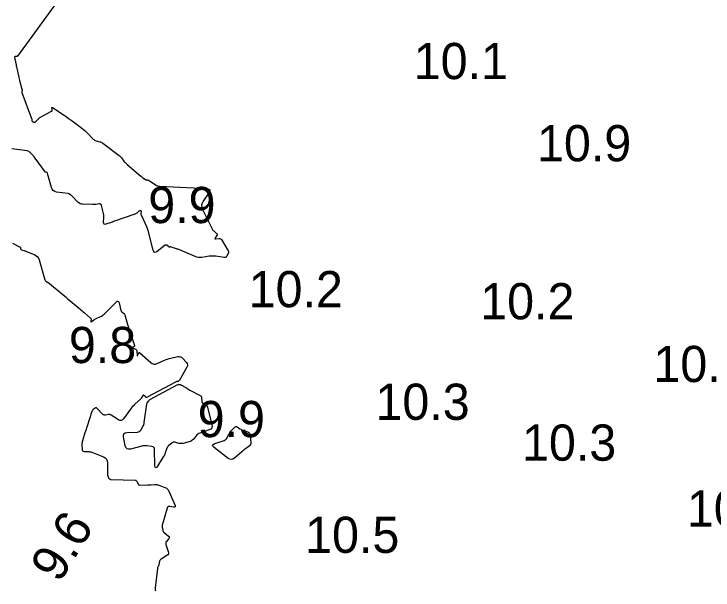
# Model space of a CAD drawing. Extents: x 1023796 to 1112670, y 656573 to 837340.
# Drawn here: x 1101086.1 to 1101182.7, y 687623.8 to 687703.3 of the extents above; entities that cross this region are included whole.
import ezdxf

# ---------------------------------------------------------------- set-up
doc = ezdxf.new("R2010")
doc.units = 0
doc.layers.add('V-CHAN-CONT-10FT', color=7, linetype='Continuous')
doc.layers.add('V-TOPO-SOUN', color=7, linetype='Continuous')

msp = doc.modelspace()

# ---------------------------------------------------------------- linework, layer by layer
at = {"layer": 'V-CHAN-CONT-10FT'}
for points in [[(1101095.64, 687709.961), (1101086.64, 687697.543), (1101086.611, 687697.51), (1101086.576, 687697.486), (1101086.537, 687697.471), (1101086.493, 687697.464), (1101086.307, 687697.458), (1101086.267, 687697.451), (1101086.242, 687697.433), (1101086.23, 687697.403), (1101086.232, 687697.363), (1101086.399, 687696.507), (1101086.431, 687696.349), (1101086.464, 687696.191), (1101086.498, 687696.034), (1101086.533, 687695.877), (1101086.779, 687694.796), (1101086.826, 687694.593), (1101086.875, 687694.39), (1101086.925, 687694.187), (1101086.977, 687693.985), (1101087.277, 687692.828), (1101087.282, 687692.8), (1101087.284, 687692.772), (1101087.283, 687692.745), (1101087.277, 687692.717), (1101087.25, 687692.606), (1101087.245, 687692.579), (1101087.245, 687692.551), (1101087.248, 687692.524), (1101087.256, 687692.497), (1101088.581, 687688.907), (1101088.59, 687688.878), (1101088.596, 687688.848), (1101088.6, 687688.818), (1101088.6, 687688.788), (1101088.595, 687688.666), (1101088.596, 687688.637), (1101088.605, 687688.611), (1101088.619, 687688.587), (1101088.639, 687688.566), (1101088.756, 687688.471), (1101088.785, 687688.452), (1101088.815, 687688.438), (1101088.847, 687688.43), (1101088.882, 687688.427), (1101089.05, 687688.427), (1101089.088, 687688.431), (1101089.123, 687688.442), (1101089.154, 687688.461), (1101089.182, 687688.487), (1101089.469, 687688.819), (1101089.528, 687688.882), (1101089.592, 687688.938), (1101089.661, 687688.989), (1101089.734, 687689.034), (1101091.317, 687689.908), (1101091.367, 687689.944), (1101091.401, 687689.989), (1101091.417, 687690.043), (1101091.418, 687690.105), (1101091.385, 687690.369), (1101091.385, 687690.422), (1101091.401, 687690.45), (1101091.432, 687690.451), (1101091.48, 687690.427), (1101093.067, 687689.365), (1101093.349, 687689.174), (1101093.629, 687688.979), (1101093.905, 687688.781), (1101094.18, 687688.579), (1101095.543, 687687.564), (1101095.732, 687687.417), (1101095.914, 687687.262), (1101096.09, 687687.1), (1101096.259, 687686.931), (1101097.079, 687686.075), (1101097.171, 687685.991), (1101097.272, 687685.922), (1101097.381, 687685.869), (1101097.499, 687685.831), (1101097.99, 687685.709), (1101098.11, 687685.673), (1101098.225, 687685.626), (1101098.334, 687685.567), (1101098.438, 687685.497), (1101100.696, 687683.8), (1101100.781, 687683.731), (1101100.859, 687683.655), (1101100.931, 687683.573), (1101100.996, 687683.484), (1101101.304, 687683.027), (1101101.336, 687682.982), (1101101.372, 687682.939), (1101101.41, 687682.9), (1101101.452, 687682.863), (1101101.624, 687682.721), (1101101.667, 687682.685), (1101101.71, 687682.649), (1101101.752, 687682.613), (1101101.794, 687682.577), (1101103.669, 687680.951), (1101103.736, 687680.894), (1101103.806, 687680.839), (1101103.877, 687680.787), (1101103.95, 687680.737), (1101104.329, 687680.483), (1101104.361, 687680.465), (1101104.395, 687680.45), (1101104.43, 687680.441), (1101104.466, 687680.436), (1101104.629, 687680.423), (1101104.66, 687680.419), (1101104.689, 687680.412), (1101104.718, 687680.401), (1101104.745, 687680.387), (1101104.853, 687680.323), (1101104.88, 687680.307), (1101104.907, 687680.291), (1101104.933, 687680.274), (1101104.959, 687680.256), (1101105.702, 687679.752), (1101105.838, 687679.673), (1101105.981, 687679.613), (1101106.131, 687679.575), (1101106.287, 687679.556), (1101112.786, 687679.224), (1101113.061, 687679.173), (1101113.201, 687679.057), (1101113.205, 687678.876), (1101113.074, 687678.629), (1101112.279, 687677.508), (1101112.124, 687677.225), (1101112.058, 687676.934), (1101112.078, 687676.637), (1101112.187, 687676.333), (1101113.466, 687673.756), (1101113.524, 687673.653), (1101113.59, 687673.556), (1101113.666, 687673.466), (1101113.75, 687673.383), (1101114.135, 687673.036), (1101114.192, 687672.968), (1101114.217, 687672.896), (1101114.21, 687672.821), (1101114.17, 687672.741), (1101113.947, 687672.415), (1101113.91, 687672.346), (1101113.912, 687672.3), (1101113.952, 687672.279), (1101114.03, 687672.281), (1101114.469, 687672.346), (1101114.568, 687672.349), (1101114.655, 687672.324), (1101114.729, 687672.273), (1101114.791, 687672.195), (1101115.726, 687670.654), (1101115.77, 687670.558), (1101115.786, 687670.461), (1101115.775, 687670.364), (1101115.736, 687670.266), (1101115.526, 687669.871), (1101115.467, 687669.787), (1101115.392, 687669.732), (1101115.304, 687669.705), (1101115.201, 687669.707), (1101114.026, 687669.883), (1101113.794, 687669.909)], [(1101113.794, 687669.909), (1101113.561, 687669.918), (1101113.329, 687669.91), (1101113.096, 687669.884), (1101112.113, 687669.739), (1101111.873, 687669.719), (1101111.638, 687669.732), (1101111.407, 687669.777), (1101111.18, 687669.855), (1101108.907, 687670.804), (1101108.798, 687670.848), (1101108.688, 687670.89), (1101108.577, 687670.929), (1101108.466, 687670.966), (1101107.846, 687671.162), (1101107.819, 687671.169), (1101107.792, 687671.173), (1101107.766, 687671.174), (1101107.738, 687671.172), (1101107.629, 687671.157), (1101107.602, 687671.156), (1101107.577, 687671.16), (1101107.553, 687671.17), (1101107.531, 687671.184), (1101107.252, 687671.402), (1101107.198, 687671.434), (1101107.144, 687671.444), (1101107.09, 687671.434), (1101107.036, 687671.403), (1101105.92, 687670.541), (1101105.733, 687670.434), (1101105.581, 687670.429), (1101105.464, 687670.526), (1101105.382, 687670.725), (1101104.67, 687673.444), (1101104.66, 687673.48), (1101104.65, 687673.515), (1101104.639, 687673.551), (1101104.628, 687673.586), (1101104.581, 687673.725), (1101104.568, 687673.76), (1101104.555, 687673.794), (1101104.541, 687673.828), (1101104.527, 687673.862), (1101103.749, 687675.58), (1101103.73, 687675.633), (1101103.718, 687675.687), (1101103.714, 687675.743), (1101103.718, 687675.799), (1101103.755, 687676.067), (1101103.755, 687676.1), (1101103.744, 687676.124), (1101103.723, 687676.14), (1101103.691, 687676.147), (1101103.541, 687676.159), (1101103.504, 687676.158), (1101103.47, 687676.15), (1101103.439, 687676.136), (1101103.409, 687676.114), (1101103.101, 687675.842), (1101103.039, 687675.791), (1101102.972, 687675.748), (1101102.901, 687675.711), (1101102.827, 687675.681), (1101100.052, 687674.723), (1101099.899, 687674.67), (1101099.746, 687674.619), (1101099.594, 687674.568), (1101099.44, 687674.517), (1101098.827, 687674.317), (1101098.694, 687674.293), (1101098.6, 687674.322), (1101098.547, 687674.404), (1101098.533, 687674.539), (1101098.562, 687675.28), (1101098.562, 687675.457), (1101098.549, 687675.632), (1101098.522, 687675.805), (1101098.482, 687675.977), (1101098.223, 687676.922), (1101098.181, 687677.02), (1101098.117, 687677.085), (1101098.032, 687677.117), (1101097.926, 687677.116), (1101097.457, 687677.046), (1101097.34, 687677.031), (1101097.222, 687677.022), (1101097.105, 687677.018), (1101096.986, 687677.019), (1101095.651, 687677.066), (1101095.453, 687677.091), (1101095.272, 687677.152), (1101095.106, 687677.249), (1101094.958, 687677.382), (1101094.196, 687678.201), (1101094.154, 687678.243), (1101094.109, 687678.282), (1101094.061, 687678.317), (1101094.011, 687678.349), (1101093.804, 687678.47), (1101093.752, 687678.497), (1101093.697, 687678.519), (1101093.641, 687678.535), (1101093.582, 687678.546), (1101092.036, 687678.758), (1101091.783, 687678.825), (1101091.581, 687678.95), (1101091.429, 687679.133), (1101091.328, 687679.374), (1101090.861, 687681.016), (1101090.851, 687681.056), (1101090.841, 687681.096), (1101090.833, 687681.136), (1101090.826, 687681.176), (1101090.799, 687681.343), (1101090.789, 687681.378), (1101090.771, 687681.406), (1101090.745, 687681.427), (1101090.711, 687681.44), (1101090.56, 687681.481), (1101090.524, 687681.494), (1101090.491, 687681.513), (1101090.463, 687681.536), (1101090.438, 687681.565), (1101088.928, 687683.64), (1101088.864, 687683.724), (1101088.796, 687683.806), (1101088.726, 687683.884), (1101088.652, 687683.96), (1101088.348, 687684.257), (1101088.269, 687684.324), (1101088.182, 687684.375), (1101088.088, 687684.411), (1101087.986, 687684.432), (1101085.868, 687684.703)], [(1101085.942, 687671.696), (1101086.932, 687671.213), (1101086.969, 687671.189), (1101086.998, 687671.16), (1101087.019, 687671.124), (1101087.031, 687671.082), (1101087.062, 687670.901), (1101087.074, 687670.859), (1101087.095, 687670.827), (1101087.126, 687670.802), (1101087.166, 687670.786), (1101087.505, 687670.695), (1101087.576, 687670.675), (1101087.646, 687670.652), (1101087.715, 687670.627), (1101087.783, 687670.599), (1101089.022, 687670.067), (1101089.231, 687669.951), (1101089.4, 687669.8), (1101089.53, 687669.613), (1101089.62, 687669.391), (1101090.425, 687666.631), (1101090.431, 687666.614), (1101090.439, 687666.598), (1101090.45, 687666.583), (1101090.462, 687666.57), (1101090.515, 687666.517), (1101090.527, 687666.504), (1101090.538, 687666.491), (1101090.548, 687666.476), (1101090.556, 687666.46), (1101090.587, 687666.397), (1101090.596, 687666.382), (1101090.607, 687666.371), (1101090.621, 687666.363), (1101090.637, 687666.357), (1101090.729, 687666.337), (1101090.749, 687666.331), (1101090.769, 687666.323), (1101090.787, 687666.313), (1101090.804, 687666.301), (1101093.396, 687664.204), (1101093.411, 687664.19), (1101093.424, 687664.174), (1101093.435, 687664.156), (1101093.444, 687664.136), (1101093.476, 687664.047), (1101093.483, 687664.032), (1101093.493, 687664.02), (1101093.506, 687664.011), (1101093.521, 687664.005), (1101093.588, 687663.987), (1101093.604, 687663.981), (1101093.62, 687663.974), (1101093.634, 687663.966), (1101093.648, 687663.956), (1101095.227, 687662.641), (1101095.389, 687662.506), (1101095.55, 687662.371), (1101095.711, 687662.235), (1101095.872, 687662.099), (1101096.739, 687661.363), (1101096.779, 687661.32), (1101096.805, 687661.272), (1101096.817, 687661.218), (1101096.814, 687661.159), (1101096.773, 687660.913), (1101096.77, 687660.864), (1101096.783, 687660.84), (1101096.81, 687660.84), (1101096.852, 687660.866), (1101097.178, 687661.114), (1101097.25, 687661.165), (1101097.325, 687661.213), (1101097.403, 687661.255), (1101097.483, 687661.294), (1101098.116, 687661.574), (1101098.246, 687661.639), (1101098.367, 687661.714), (1101098.481, 687661.8), (1101098.588, 687661.897), (1101100.271, 687663.574), (1101100.404, 687663.675), (1101100.512, 687663.691), (1101100.597, 687663.621), (1101100.657, 687663.466), (1101100.916, 687662.417), (1101100.938, 687662.352), (1101100.97, 687662.294), (1101101.013, 687662.242), (1101101.065, 687662.198), (1101101.295, 687662.034), (1101101.348, 687661.99), (1101101.391, 687661.939), (1101101.425, 687661.881), (1101101.449, 687661.816), (1101101.836, 687660.48), (1101101.908, 687660.236), (1101101.983, 687659.992), (1101102.061, 687659.749), (1101102.142, 687659.507), (1101102.8, 687657.574), (1101102.809, 687657.53), (1101102.802, 687657.491), (1101102.78, 687657.459), (1101102.742, 687657.434), (1101102.561, 687657.345), (1101102.527, 687657.322), (1101102.516, 687657.3), (1101102.527, 687657.279), (1101102.561, 687657.257), (1101102.955, 687657.072), (1101103.027, 687657.027), (1101103.079, 687656.97), (1101103.112, 687656.9), (1101103.126, 687656.817), (1101103.159, 687656.213), (1101103.166, 687656.15), (1101103.181, 687656.126), (1101103.202, 687656.144), (1101103.229, 687656.202), (1101103.352, 687656.516), (1101103.387, 687656.578), (1101103.43, 687656.605), (1101103.481, 687656.6), (1101103.539, 687656.56), (1101105.034, 687655.211), (1101105.236, 687655.07), (1101105.449, 687654.999), (1101105.673, 687655), (1101105.909, 687655.072), (1101106.933, 687655.527), (1101107.148, 687655.616), (1101107.366, 687655.694), (1101107.588, 687655.76), (1101107.813, 687655.815), (1101108.787, 687656.028), (1101108.974, 687656.047), (1101109.146, 687656.018), (1101109.303, 687655.941), (1101109.444, 687655.816), (1101109.978, 687655.222), (1101110.082, 687655.07), (1101110.128, 687654.913), (1101110.115, 687654.75), (1101110.043, 687654.58), (1101108.946, 687652.711), (1101108.92, 687652.676), (1101108.889, 687652.649), (1101108.853, 687652.629), (1101108.811, 687652.617), (1101108.633, 687652.585), (1101108.589, 687652.575), (1101108.546, 687652.562), (1101108.505, 687652.546), (1101108.464, 687652.526), (1101104.544, 687650.425), (1101104.48, 687650.401), (1101104.42, 687650.399), (1101104.363, 687650.419), (1101104.31, 687650.461), (1101104.094, 687650.683), (1101104.049, 687650.718), (1101104.008, 687650.726), (1101103.971, 687650.706), (1101103.938, 687650.659), (1101103.814, 687650.418), (1101103.781, 687650.36), (1101103.743, 687650.305), (1101103.701, 687650.253), (1101103.653, 687650.205), (1101102.797, 687649.408), (1101102.642, 687649.256), (1101102.495, 687649.097), (1101102.356, 687648.931), (1101102.225, 687648.758), (1101101.278, 687647.437), (1101101.131, 687647.284), (1101100.969, 687647.211), (1101100.792, 687647.219), (1101100.599, 687647.307), (1101099.571, 687647.965), (1101099.481, 687648.012), (1101099.388, 687648.039), (1101099.291, 687648.047), (1101099.19, 687648.036), (1101098.78, 687647.954), (1101098.681, 687647.945), (1101098.59, 687647.96), (1101098.506, 687647.999), (1101098.429, 687648.062), (1101097.609, 687648.905), (1101097.551, 687648.95), (1101097.491, 687648.969), (1101097.429, 687648.96), (1101097.365, 687648.924), (1101097.104, 687648.726), (1101097.044, 687648.673), (1101096.994, 687648.613), (1101096.954, 687648.546), (1101096.923, 687648.472), (1101096.249, 687646.413), (1101096.175, 687646.185), (1101096.101, 687645.958), (1101096.028, 687645.73), (1101095.955, 687645.502), (1101095.612, 687644.417), (1101095.573, 687644.275), (1101095.547, 687644.131), (1101095.533, 687643.985), (1101095.531, 687643.837), (1101095.551, 687643.216), (1101095.572, 687643.098), (1101095.625, 687643.013), (1101095.711, 687642.961), (1101095.829, 687642.942), (1101096.367, 687642.931), (1101096.5, 687642.923), (1101096.631, 687642.902), (1101096.76, 687642.87), (1101096.886, 687642.826), (1101098.527, 687642.172), (1101098.761, 687642.044), (1101098.928, 687641.87), (1101099.029, 687641.651), (1101099.064, 687641.387), (1101099.076, 687639.784), (1101099.079, 687639.726), (1101099.087, 687639.669), (1101099.099, 687639.612), (1101099.116, 687639.557), (1101099.207, 687639.297), (1101099.222, 687639.263), (1101099.241, 687639.234), (1101099.266, 687639.208), (1101099.295, 687639.186), (1101099.422, 687639.107), (1101099.455, 687639.089), (1101099.489, 687639.076), (1101099.524, 687639.068), (1101099.561, 687639.065), (1101102.879, 687638.961), (1101102.963, 687638.949), (1101103.033, 687638.916), (1101103.09, 687638.863), (1101103.134, 687638.79), (1101103.281, 687638.458), (1101103.325, 687638.386), (1101103.382, 687638.335), (1101103.452, 687638.305), (1101103.536, 687638.296), (1101104.584, 687638.317), (1101104.708, 687638.321), (1101104.832, 687638.326), (1101104.956, 687638.333), (1101105.08, 687638.341), (1101105.575, 687638.379), (1101105.698, 687638.382), (1101105.819, 687638.372), (1101105.938, 687638.349), (1101106.056, 687638.314), (1101106.985, 687637.98), (1101107.165, 687637.896), (1101107.317, 687637.782), (1101107.44, 687637.637), (1101107.535, 687637.463), (1101108.39, 687635.474), (1101108.421, 687635.365), (1101108.403, 687635.293), (1101108.338, 687635.258), (1101108.224, 687635.262), (1101107.673, 687635.35), (1101107.547, 687635.353), (1101107.446, 687635.317), (1101107.369, 687635.241), (1101107.317, 687635.127), (1101106.649, 687632.896), (1101106.625, 687632.795), (1101106.613, 687632.693), (1101106.612, 687632.591), (1101106.624, 687632.487), (1101106.693, 687632.072), (1101106.718, 687631.974), (1101106.76, 687631.885), (1101106.818, 687631.805), (1101106.893, 687631.736), (1101107.503, 687631.261), (1101107.581, 687631.18), (1101107.613, 687631.095), (1101107.599, 687631.004), (1101107.54, 687630.909), (1101107.213, 687630.52), (1101107.146, 687630.42), (1101107.11, 687630.313), (1101107.105, 687630.202), (1101107.131, 687630.084), (1101107.463, 687629.109), (1101107.496, 687628.941), (1101107.475, 687628.793), (1101107.398, 687628.665), (1101107.266, 687628.556), (1101106.479, 687628.066), (1101106.403, 687628.009), (1101106.343, 687627.941), (1101106.297, 687627.862), (1101106.266, 687627.772), (1101106.149, 687627.286), (1101106.138, 687627.243), (1101106.123, 687627.201), (1101106.107, 687627.16), (1101106.087, 687627.12), (1101106.005, 687626.961), (1101105.987, 687626.921), (1101105.972, 687626.879), (1101105.961, 687626.836), (1101105.954, 687626.793), (1101105.634, 687624.091), (1101105.628, 687623.948), (1101105.643, 687623.808), (1101105.68, 687623.673)]]:
    msp.add_lwpolyline(points, dxfattribs=at)
for points in [[(1101112.015, 687650.548), (1101112.053, 687650.464), (1101112.068, 687650.365), (1101112.087, 687649.872), (1101112.096, 687649.804), (1101112.12, 687649.743), (1101112.158, 687649.691), (1101112.21, 687649.646), (1101112.506, 687649.44), (1101112.535, 687649.42), (1101112.564, 687649.4), (1101112.593, 687649.381), (1101112.622, 687649.361), (1101112.739, 687649.283), (1101112.766, 687649.262), (1101112.788, 687649.237), (1101112.805, 687649.208), (1101112.816, 687649.176), (1101113.498, 687646.636), (1101113.529, 687646.388), (1101113.475, 687646.184), (1101113.336, 687646.025), (1101113.113, 687645.911), (1101111.833, 687645.47), (1101111.683, 687645.407), (1101111.546, 687645.325), (1101111.421, 687645.225), (1101111.31, 687645.106), (1101110.89, 687644.594), (1101110.778, 687644.477), (1101110.652, 687644.383), (1101110.512, 687644.311), (1101110.358, 687644.261), (1101109.474, 687644.049), (1101109.339, 687644.025), (1101109.204, 687644.017), (1101109.07, 687644.027), (1101108.935, 687644.053), (1101108.373, 687644.197), (1101108.253, 687644.215), (1101108.141, 687644.204), (1101108.034, 687644.165), (1101107.934, 687644.099), (1101107.546, 687643.776), (1101107.455, 687643.69), (1101107.379, 687643.595), (1101107.317, 687643.49), (1101107.269, 687643.376), (1101107.046, 687642.73), (1101106.991, 687642.585), (1101106.927, 687642.444), (1101106.856, 687642.307), (1101106.775, 687642.174), (1101105.962, 687640.915), (1101105.818, 687640.73), (1101105.714, 687640.685), (1101105.648, 687640.779), (1101105.622, 687641.011), (1101105.577, 687643.219), (1101105.551, 687643.38), (1101105.481, 687643.501), (1101105.368, 687643.583), (1101105.211, 687643.626), (1101104.494, 687643.717), (1101104.316, 687643.732), (1101104.138, 687643.729), (1101103.962, 687643.709), (1101103.787, 687643.672), (1101102.24, 687643.27), (1101101.973, 687643.24), (1101101.765, 687643.304), (1101101.616, 687643.463), (1101101.526, 687643.716), (1101101.276, 687644.937), (1101101.262, 687645.191), (1101101.335, 687645.377), (1101101.497, 687645.495), (1101101.747, 687645.545), (1101103.219, 687645.621), (1101103.357, 687645.643), (1101103.477, 687645.696), (1101103.578, 687645.779), (1101103.661, 687645.892), (1101103.955, 687646.404), (1101104.022, 687646.534), (1101104.076, 687646.669), (1101104.116, 687646.808), (1101104.143, 687646.952), (1101104.494, 687649.445), (1101104.508, 687649.516), (1101104.531, 687649.584), (1101104.563, 687649.649), (1101104.603, 687649.71), (1101104.78, 687649.947), (1101104.827, 687650.004), (1101104.879, 687650.054), (1101104.937, 687650.098), (1101105, 687650.136), (1101108.702, 687652.12), (1101108.85, 687652.179), (1101108.997, 687652.196), (1101109.143, 687652.17), (1101109.288, 687652.102), (1101109.864, 687651.747), (1101110.009, 687651.659), (1101110.155, 687651.574), (1101110.303, 687651.492), (1101110.452, 687651.413), (1101111.872, 687650.675), (1101111.955, 687650.619)], [(1101116.804, 687646.376), (1101116.893, 687646.366), (1101116.986, 687646.319), (1101117.367, 687646.058), (1101117.464, 687645.997), (1101117.564, 687645.942), (1101117.668, 687645.895), (1101117.776, 687645.855), (1101118.452, 687645.628), (1101118.584, 687645.565), (1101118.682, 687645.475), (1101118.745, 687645.358), (1101118.773, 687645.215), (1101118.848, 687644.174), (1101118.843, 687644.026), (1101118.803, 687643.893), (1101118.73, 687643.775), (1101118.623, 687643.672), (1101118.128, 687643.293), (1101118.004, 687643.197), (1101117.883, 687643.1), (1101117.762, 687643.001), (1101117.643, 687642.9), (1101116.594, 687642.006), (1101116.379, 687641.867), (1101116.162, 687641.818), (1101115.942, 687641.857), (1101115.721, 687641.985), (1101113.788, 687643.486), (1101113.627, 687643.648), (1101113.588, 687643.79), (1101113.67, 687643.911), (1101113.875, 687644.013), (1101115.204, 687644.471), (1101115.327, 687644.526), (1101115.433, 687644.602), (1101115.52, 687644.698), (1101115.59, 687644.813), (1101115.835, 687645.316), (1101115.9, 687645.438), (1101115.975, 687645.555), (1101116.058, 687645.665), (1101116.15, 687645.77), (1101116.637, 687646.283), (1101116.719, 687646.348)]]:
    msp.add_lwpolyline(points, close=True, dxfattribs=at)

# ---------------------------------------------------------------- texts
at = {"layer": 'V-TOPO-SOUN'}
for s, p in [('10.1 ', (1101141.367, 687694.35)), ('10.9 ', (1101158.392, 687683)), ('9.9', (1101104.692, 687674.47)), ('10.2 ', (1101118.562, 687662.85)), ('10.2 ', (1101150.552, 687661.18)), ('9.8', (1101093.732, 687655.14)), ('10.6 ', (1101174.474, 687652.52)), ('10.3 ', (1101136.082, 687647.3)), ('9.9', (1101111.522, 687644.91)), ('10.3 ', (1101156.322, 687641.66)), ('10.9 ', (1101179.092, 687632.57)), ('10.5 ', (1101126.365, 687628.93))]:
    msp.add_text(s, height=5, dxfattribs=at).set_placement(p)
msp.add_text('9.6', height=5, rotation=58.42848, dxfattribs=at).set_placement((1101092.417, 687624.638))

doc.saveas('drawing.dxf')
